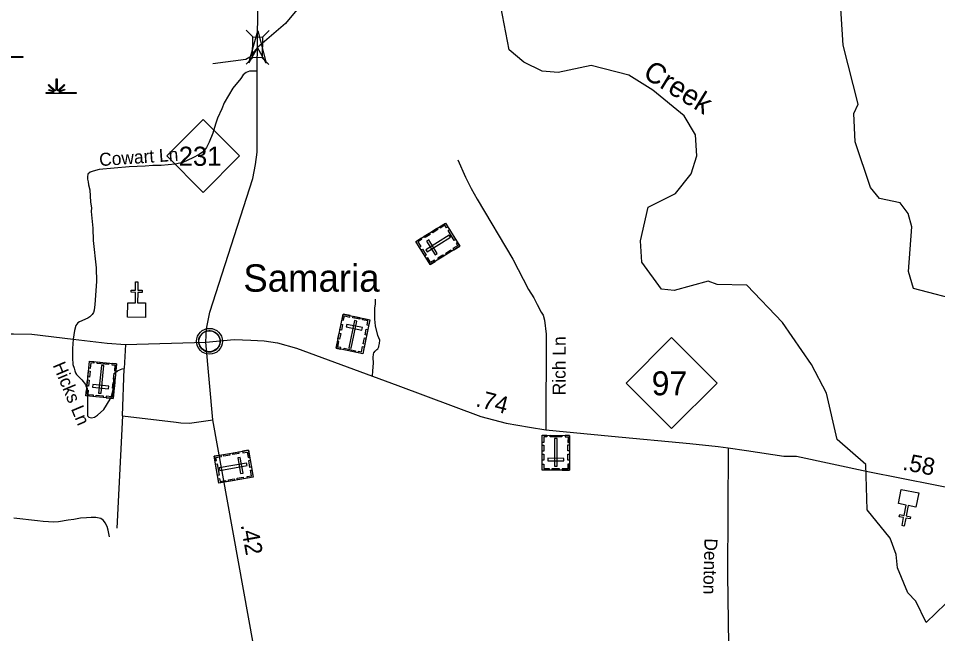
# Model space of a CAD drawing. Extents: x 2220236 to 2384410, y 720751 to 894131.
# Drawn here: x 2242034 to 2248753, y 766780 to 771275 of the extents above; entities that cross this region are included whole.
import ezdxf

# ---------------------------------------------------------------- set-up
doc = ezdxf.new("R2010")
doc.units = 0
doc.layers.add('Default', color=7, linetype='Continuous')

msp = doc.modelspace()

# ---------------------------------------------------------------- linework, layer by layer
at = {"layer": 'Default'}
for p, q in [((2243698.6, 771188.3), (2243747, 771139.1)), ((2243866.8, 771186.9), (2243817.6, 771138.5)), ((2243747, 770988), (2243697.8, 770939.6)), ((2243816, 770987.4), (2243864.4, 770938.2)), ((2242816.7, 768892.5), (2242807.2, 768717.3)), ((2242796.1, 768371.4), (2242807.2, 768717.3)), ((2242796.1, 768371.4), (2242752.9, 767551.3))]:
    msp.add_line(p, q, dxfattribs=at)
for points in [[(2248950.2, 769204.8), (2248575.2, 769301.1), (2248540.3, 769426.5), (2248563.3, 769750.7), (2248537.3, 769849.6), (2248478.2, 769926.3), (2248328.3, 769958.9), (2248261.3, 770039), (2248150.3, 770372.6), (2248139.3, 770579.5), (2248172.3, 770647.7), (2248061.4, 771079.7), (2248013.4, 771844.9), (2247978.3, 772003), (2247867.4, 772303.7), (2247856.3, 772710.8), (2248004.4, 772927.4), (2248028.3, 773028.6), (2248027.3, 773186.1), (2247958.4, 773486), (2247939.4, 773735.7), (2247962.3, 773945.1)], [(2243782.4, 771111.2), (2243790, 771781), (2243793, 772421.1), (2243791, 773115.5), (2243793, 773383.4), (2243759.6, 773678)], [(2244151.2, 771438.9), (2243987.3, 771236.8), (2243782.1, 771061.9), (2243748.1, 771021.8), (2243725.1, 770992.6), (2243695.9, 770973.2), (2243455.2, 770941.5)], [(2248669.3, 766862.2), (2248593.2, 767017.9), (2248535.2, 767078.1), (2248458.3, 767260.1), (2248449.3, 767358.7), (2248406.2, 767477.6), (2248238.3, 767684.4), (2248227.2, 768016), (2248017.2, 768197.4), (2247940.3, 768536.8), (2247830.2, 768745.7), (2247619.2, 769051.8), (2247358.2, 769326.2), (2247142.3, 769330.6), (2247075.2, 769354.9), (2246826.3, 769287.9), (2246734.2, 769296.3), (2246591.3, 769492.8), (2246581.3, 769650.5), (2246637.2, 769895.3), (2246837.2, 769996.2), (2246952.2, 770138.1), (2246993.2, 770271.7), (2246983.4, 770422.8), (2246899.3, 770562.3), (2246672.3, 770750.7), (2246496.4, 770859.3), (2246221.2, 770930.5), (2245980.3, 770879.8), (2245863.2, 770888.7), (2245729.3, 770953.7), (2245620.2, 771044.6), (2245559.3, 771360.7)], [(2243404.2, 768908.5), (2243410, 769007.2), (2243433.2, 769129.1), (2243746.5, 770104.5), (2243766.8, 770207.6), (2243778.1, 770298.5), (2243779.9, 770888.3), (2243782.4, 771111.2)], [(2241946.6, 770996.8), (2242067.7, 770996.7), (2242067.7, 770989.6), (2241850.2, 770989.6)], [(2243779.9, 770888.3), (2243741.3, 770889.9), (2243723.3, 770889.9), (2243699.3, 770879.6), (2243676.9, 770862.2), (2243659.8, 770835.4), (2243600.3, 770764.9), (2243539.1, 770656.6), (2243521.6, 770614.3), (2243490.1, 770546.2), (2243474.5, 770501.9), (2243455, 770435.9), (2243427.6, 770369.7), (2243407.9, 770331.5), (2243388.1, 770303.4), (2243356.4, 770279.2), (2243308.5, 770254.8), (2243234.9, 770222.1), (2243181, 770209.8), (2243077.1, 770201), (2243017.1, 770200.4), (2242961.2, 770194), (2242843.3, 770191), (2242625.6, 770171.3), (2242579.7, 770158.8), (2242557.8, 770150.7), (2242541.9, 770136.6), (2242538.1, 770116.5), (2242538.1, 770100.5), (2242544.3, 770080.6), (2242546.5, 770058.7), (2242556.7, 770022.7), (2242561.5, 769932.8), (2242567.8, 769890.9), (2242566.1, 769863), (2242577, 769743), (2242581.7, 769653.1), (2242603.4, 769451.3), (2242604.3, 769351.3), (2242593.5, 769185.4), (2242588, 769143.3), (2242582.1, 769125.4), (2242574.2, 769111.2), (2242556.3, 769095.2), (2242540.5, 769085.1), (2242480.7, 769058.5), (2242468.8, 769050.4), (2242460.8, 769040.3), (2242455, 769030.3), (2242443.2, 768994.3), (2242433.7, 768932.1)], [(2245245.9, 770240.6), (2245300.9, 770115.1), (2245343.6, 770031.4), (2245388.2, 769953.9), (2245648.2, 769515.2), (2245763.3, 769295.2), (2245801.9, 769232.2), (2245825.2, 769184.3), (2245855.6, 769129.1), (2245870.1, 769105.9), (2245880.3, 769069.6), (2245890.4, 768968), (2245889, 768269.9)], [(2244622.8, 768660.2), (2244625.6, 768699.5), (2244628.5, 768756.1), (2244627, 768796.8), (2244628.5, 768821.4), (2244632.8, 768831.6), (2244641.5, 768844.6), (2244654.6, 768854.8), (2244660.4, 768860.6), (2244669.1, 768875.1), (2244669.1, 768879.5), (2244673.4, 768898.4), (2244674.9, 768923), (2244660.4, 768957.9), (2244643, 769029), (2244640.1, 769076.9), (2244638.6, 769123.3), (2244640.1, 769161.1), (2244644.4, 769187.2), (2244643, 769223.5)], [(2239633.6, 768371.7), (2240991.9, 768772.1), (2241286.5, 768858.8), (2241447.4, 768905.6), (2241515.4, 768919.7), (2241601.2, 768937.5), (2241672.3, 768952.1), (2241760.7, 768963.7), (2241855, 768970.9), (2241998.6, 768970.9), (2242133.5, 768966.6), (2242433.7, 768932.1), (2242683.3, 768901.3), (2242816.7, 768892.5), (2243404.2, 768908.5)], [(2242433.7, 768932.1), (2242430.3, 768862.2), (2242428.9, 768794.3), (2242431.3, 768746.2), (2242441.5, 768718.4), (2242445.6, 768700.3), (2242451.6, 768684.4), (2242459.8, 768672.5), (2242498.2, 768632.9), (2242524.3, 768601.1), (2242530.5, 768583.2), (2242536.7, 768571.1), (2242538.9, 768543.3), (2242540.2, 768371.3), (2242548.4, 768361.3), (2242568.4, 768355.5), (2242590.4, 768361.6), (2242612.3, 768375.8), (2242657.9, 768418.2), (2242705.2, 768492.7), (2242715, 768512.6), (2242716.9, 768524.6), (2242726.6, 768560.8), (2242732.1, 768630.7), (2242731.8, 768666.7), (2242733.8, 768674.8), (2242743.6, 768686.8), (2242759.5, 768700.9), (2242781.5, 768709), (2242791.4, 768715.2), (2242807.2, 768717.3)], [(2243404.2, 768908.5), (2243610.2, 768928.8), (2243732, 768924.5), (2243830.7, 768920.1), (2243927.4, 768904.4), (2244065.7, 768866.4), (2244622.8, 768660.2), (2244806.9, 768592.1), (2245412.9, 768366.8), (2245599.2, 768318.2), (2245769.6, 768287.7), (2245889, 768269.9), (2246369.1, 768222), (2246940.6, 768169.7), (2247148.1, 768147.9), (2247220.6, 768137.8)], [(2243752.3, 766697.9), (2243456.1, 768342.8), (2243404.2, 768908.5)], [(2242796.1, 768371.4), (2243188.2, 768324.6), (2243222.4, 768320.9), (2243284.3, 768317.4), (2243456.1, 768342.8)], [(2247220.6, 768137.8), (2247216.2, 767211.7), (2247224.9, 766697.9)], [(2247220.6, 768137.8), (2247355.5, 768118.9), (2247628.2, 768075.4), (2247720.3, 768075.6), (2248243, 767963.9), (2248979.8, 767818), (2249069.9, 767801)], [(2242699.2, 767487.5), (2242690.5, 767535.4), (2242683.3, 767561.6), (2242668.8, 767589.1), (2242655.7, 767606.5), (2242635.4, 767621.1), (2242600.6, 767628.3), (2242565.8, 767628.3), (2242532.4, 767626.9), (2242487.5, 767622.5), (2242438.1, 767613.8), (2242397.5, 767608), (2242327.9, 767596.4), (2242293.1, 767593.5), (2242216.2, 767599.3), (2242172.7, 767605.1), (2242001.5, 767622.5)], [(2248669.3, 766862.2), (2248810.2, 766997)]]:
    msp.add_lwpolyline(points, dxfattribs=at)
for points in [[(2243718, 770948.8), (2243783.2, 771183.8), (2243844.2, 770947.7), (2243782.1, 771061.9)], [(2243817.6, 771138.5), (2243816.3, 770987.4), (2243745.7, 770988), (2243747, 771139.1)], [(2242238.1, 770732.2), (2242290.8, 770732.2), (2242292.8, 770735.9), (2242254.5, 770750.7), (2242257.4, 770755.9), (2242295.1, 770740.1), (2242296.7, 770743), (2242252.3, 770787.6), (2242257.4, 770792.7), (2242302.7, 770747.2), (2242309, 770749.6), (2242309, 770832.7), (2242316.3, 770832.7), (2242316.3, 770749.6), (2242322.6, 770747.2), (2242367.9, 770792.7), (2242373, 770787.6), (2242328.6, 770743), (2242330.6, 770739.4), (2242371.5, 770758), (2242374, 770753), (2242333, 770735.2), (2242334.6, 770732.2), (2242455.6, 770732.2), (2242455.6, 770725.1), (2242238.1, 770725.1)], [(2243118.4, 770269.4), (2243384.8, 770535.8), (2243651.2, 770269.4), (2243384.8, 770003)], [(2245043.6, 769476.1), (2244938.6, 769645.2), (2245154.8, 769779.6), (2245259.9, 769610.5)], [(2245172.3, 769751.4), (2245162.6, 769745.4), (2245151, 769764.1), (2245116.6, 769742.7), (2245110.8, 769752.2), (2245154.8, 769779.6)], [(2245043.5, 769697), (2245006.7, 769674.2), (2245000.7, 769683.8), (2245037.4, 769706.7)], [(2245011, 769584.2), (2245020.9, 769568.3), (2245193.1, 769675.3), (2245183.2, 769691.2)], [(2245099.5, 769731.8), (2245062.7, 769708.9), (2245056.7, 769718.6), (2245093.4, 769741.5)], [(2245219.8, 769653.2), (2245175.1, 769725.3), (2245184.7, 769731.3), (2245229.5, 769659.2)], [(2244975.4, 769668.1), (2244981.3, 769658.5), (2244954, 769641.5), (2244975.4, 769607.1), (2244966, 769601.2), (2244938.6, 769645.3)], [(2245079.9, 769546.7), (2245095.8, 769556.5), (2245033.6, 769656.5), (2245017.8, 769646.7)], [(2245242.4, 769638.6), (2245232.7, 769632.5), (2245244.3, 769613.8), (2245210, 769592.5), (2245215.8, 769583), (2245259.9, 769610.4)], [(2245004.6, 769539), (2244977.2, 769583), (2244986.9, 769589), (2245014.3, 769545)], [(2245143.4, 769538.1), (2245106.6, 769515.2), (2245100.6, 769524.9), (2245137.4, 769547.7)], [(2245200.5, 769573.5), (2245163.7, 769550.7), (2245157.7, 769560.4), (2245194.5, 769583.2)], [(2245080.4, 769499), (2245074.4, 769508.6), (2245047.1, 769491.6), (2245025.7, 769526.1), (2245016.3, 769520.2), (2245043.6, 769476.1)], [(2242832.9, 769197.4), (2242889.8, 769197.2), (2242890.3, 769273.3), (2242858.3, 769273.5), (2242858.4, 769289.5), (2242890.4, 769289.3), (2242890.8, 769349.4), (2242906.8, 769349.3), (2242906.4, 769289.2), (2242938.4, 769288.9), (2242938.3, 769273), (2242906.3, 769273.2), (2242905.8, 769197), (2242963.5, 769196.5), (2242962.7, 769090.1), (2242832.1, 769091)], [(2244407.5, 769114.1), (2244602.4, 769073.6), (2244550.5, 768824.3), (2244355.6, 768864.9)], [(2244398.7, 769071.7), (2244409.8, 769069.4), (2244416.4, 769100.9), (2244456.1, 769092.7), (2244458.4, 769103.6), (2244407.5, 769114.1)], [(2244480, 769099), (2244530.8, 769088.5), (2244528.5, 769077.3), (2244477.7, 769087.9)], [(2244593.7, 769031.1), (2244582.6, 769033.4), (2244589.1, 769064.9), (2244549.4, 769073.2), (2244551.7, 769084.1), (2244602.5, 769073.5)], [(2244383.6, 768999.1), (2244392.4, 769041.5), (2244403.6, 769039.2), (2244394.7, 768996.8)], [(2244433.6, 769039.2), (2244429.8, 769020.9), (2244545.1, 768996.9), (2244548.9, 769015.2)], [(2244508.3, 769063.2), (2244490, 769067), (2244448.7, 768868.5), (2244467, 768864.7)], [(2243353.1, 768928), (2243354.1, 768933.6), (2243355.9, 768940.1), (2243358.8, 768947.3), (2243361.7, 768953.1), (2243365.1, 768958.8), (2243368.8, 768963.9), (2243372.8, 768968.3), (2243377.4, 768972.9), (2243382.9, 768977.5), (2243388.3, 768981.2), (2243393.2, 768984), (2243398.3, 768986.5), (2243403.7, 768988.8), (2243409.4, 768990.6), (2243413.7, 768991.7), (2243418.6, 768992.5), (2243422.7, 768993.2), (2243429, 768993.5), (2243433.5, 768993.4), (2243439.1, 768993.1), (2243444, 768992.4), (2243449, 768991.4), (2243454, 768990), (2243459.1, 768988), (2243465.8, 768985.1), (2243472, 768981.6), (2243477.1, 768978.1), (2243482.3, 768974.1), (2243485.6, 768970.9), (2243489.7, 768966.5), (2243493.6, 768961.8), (2243496.6, 768957.3), (2243499.8, 768952.2), (2243502.2, 768947.1), (2243504.3, 768942.1), (2243505.8, 768937.1), (2243507.1, 768932.5), (2243508.2, 768926.4), (2243508.8, 768921.7), (2243509.1, 768915.7), (2243508.9, 768909.9), (2243508.3, 768904.2), (2243507.4, 768898.8), (2243505.7, 768892.6), (2243503.9, 768886.8), (2243501.6, 768881.7), (2243498.4, 768875.7), (2243495.1, 768870.4), (2243491.7, 768865.7), (2243487.5, 768860.9), (2243482.2, 768856), (2243477.2, 768851.9), (2243472.1, 768848.4), (2243467.8, 768845.9), (2243461, 768842.7), (2243453.9, 768840), (2243447.9, 768838.5), (2243441.3, 768837.2), (2243436.9, 768836.7), (2243432.4, 768836.5), (2243426.8, 768836.5), (2243422.5, 768836.9), (2243416.9, 768837.6), (2243411, 768838.9), (2243406.4, 768840.2), (2243401.2, 768842.1), (2243396.6, 768844.1), (2243392.7, 768846.3), (2243385.9, 768850.4), (2243380.3, 768854.7), (2243375.4, 768859.2), (2243370.9, 768864), (2243367.8, 768868), (2243364.8, 768872.1), (2243360.7, 768879.2), (2243359, 768882.8), (2243357.2, 768886.8), (2243354.7, 768895), (2243353.1, 768902), (2243352.4, 768907.2), (2243352.1, 768913.5), (2243352.1, 768918.2), (2243352.6, 768924.7)], [(2244369.9, 768933.3), (2244378.7, 768975.7), (2244389.8, 768973.4), (2244381, 768931)], [(2244554.1, 768897.4), (2244563, 768939.8), (2244574.1, 768937.4), (2244565.3, 768895)], [(2244567.6, 768961.9), (2244576.4, 769004.3), (2244587.6, 769002), (2244578.8, 768959.6)], [(2246475.4, 768610.7), (2246808.4, 768943.7), (2247141.4, 768610.7), (2246808.4, 768277.7)], [(2244388, 768858.2), (2244390.4, 768869.4), (2244368.8, 768873.9), (2244377.1, 768913.5), (2244366.2, 768915.7), (2244355.6, 768864.9)], [(2244518.1, 768831), (2244520.5, 768842.3), (2244542, 768837.8), (2244550.2, 768877.4), (2244561.1, 768875.1), (2244550.5, 768824.3)], [(2244414.2, 768864.4), (2244497.3, 768847.1), (2244495, 768835.9), (2244411.9, 768853.2)], [(2242726.3, 768497.7), (2242528.2, 768517.4), (2242553.4, 768770.8), (2242751.5, 768751.1)], [(2242586.4, 768767.5), (2242585.2, 768756.1), (2242563.3, 768758.2), (2242559.3, 768718), (2242548.3, 768719.1), (2242553.4, 768770.8)], [(2242693.2, 768745.3), (2242608.7, 768753.7), (2242609.9, 768765.1), (2242694.3, 768756.7)], [(2242620.7, 768537.6), (2242639.3, 768535.8), (2242659.4, 768737.6), (2242640.8, 768739.4)], [(2242718.6, 768754.3), (2242717.4, 768742.9), (2242739.3, 768740.7), (2242735.3, 768700.5), (2242746.4, 768699.4), (2242751.5, 768751)], [(2242557.5, 768697.7), (2242553.3, 768654.6), (2242541.9, 768655.8), (2242546.2, 768698.9)], [(2242744.6, 768681.5), (2242740.3, 768638.4), (2242729, 768639.5), (2242733.3, 768682.6)], [(2242551, 768632.1), (2242546.7, 768589), (2242535.4, 768590.2), (2242539.7, 768633.3)], [(2242737.9, 768614.6), (2242733.7, 768571.5), (2242722.3, 768572.6), (2242726.6, 768615.7)], [(2242532.4, 768560.6), (2242543.7, 768559.4), (2242540.5, 768527.4), (2242580.9, 768523.4), (2242579.8, 768512.3), (2242528.1, 768517.5)], [(2242692.4, 768569.4), (2242694.3, 768588), (2242577.1, 768599.7), (2242575.2, 768581.1)], [(2242730.6, 768540.8), (2242719.3, 768541.9), (2242716.1, 768509.9), (2242675.7, 768513.9), (2242674.6, 768502.8), (2242726.3, 768497.7)], [(2242652.6, 768505), (2242601, 768510.2), (2242602.1, 768521.5), (2242653.7, 768516.4)], [(2246061, 767973.4), (2245861.9, 767974.4), (2245863.2, 768229.1), (2246062.3, 768228.1)], [(2245896.3, 768228.9), (2245896.3, 768217.4), (2245874.3, 768217.5), (2245874.1, 768177.1), (2245862.9, 768177.2), (2245863.2, 768229.1)], [(2246004.8, 768216.9), (2245919.9, 768217.3), (2245920, 768228.7), (2246004.8, 768228.3)], [(2245952.1, 768003.3), (2245970.8, 768003.2), (2245971.8, 768206), (2245953.1, 768206.1)], [(2246029.2, 768228.2), (2246029.2, 768216.7), (2246051.1, 768216.6), (2246050.9, 768176.2), (2246062.1, 768176.1), (2246062.3, 768228)], [(2245874.2, 768156.7), (2245874, 768113.4), (2245862.6, 768113.5), (2245862.8, 768156.8)], [(2246062, 768158.1), (2246061.8, 768114.8), (2246050.4, 768114.9), (2246050.6, 768158.2)], [(2243715.5, 768119.8), (2243750.2, 767923.8), (2243499.5, 767879.4), (2243464.8, 768075.4)], [(2243470.6, 768042.8), (2243481.9, 768044.9), (2243478.1, 768066.5), (2243517.9, 768073.6), (2243515.9, 768084.5), (2243464.8, 768075.5)], [(2243533.6, 768087.6), (2243576.3, 768095.2), (2243578.3, 768084), (2243535.6, 768076.4)], [(2243599.8, 768099.4), (2243642.5, 768106.9), (2243644.5, 768095.7), (2243601.8, 768088.1)], [(2243655.6, 768067.8), (2243637.2, 768064.5), (2243657.8, 767948.6), (2243676.1, 767951.8)], [(2243672.8, 768112.3), (2243674.8, 768101.1), (2243706.5, 768106.7), (2243713.6, 768066.8), (2243724.5, 768068.7), (2243715.5, 768119.8)], [(2245873.9, 768090.8), (2245873.6, 768047.5), (2245862.3, 768047.6), (2245862.5, 768090.9)], [(2246061.6, 768090.9), (2246061.4, 768047.6), (2246050, 768047.6), (2246050.2, 768091)], [(2243486.1, 768020.8), (2243500.9, 767937.3), (2243489.7, 767935.3), (2243474.9, 768018.8)], [(2243705.7, 768007.4), (2243702.4, 768025.8), (2243502.7, 767990.4), (2243506, 767972)], [(2243728.4, 768046.9), (2243737.4, 767995.9), (2243726.2, 767993.9), (2243717.2, 768044.9)], [(2245862.1, 768017.8), (2245873.4, 768017.7), (2245873.3, 767985.5), (2245913.8, 767985.3), (2245913.8, 767974.2), (2245861.9, 767974.5)], [(2246020.5, 768041.7), (2246020.6, 768060.4), (2245902.9, 768061), (2245902.8, 768042.3)], [(2246061.2, 768016.8), (2246049.9, 768016.8), (2246049.7, 767984.6), (2246009.2, 767984.8), (2246009.1, 767973.7), (2246061, 767973.4)], [(2243707.5, 767916.2), (2243705.6, 767927.3), (2243737.3, 767933), (2243730.2, 767972.9), (2243741.1, 767974.8), (2243750.2, 767923.7)], [(2245987, 767973.8), (2245935.1, 767974.1), (2245935.2, 767985.5), (2245987, 767985.2)], [(2243493.7, 767912), (2243505, 767914), (2243508.9, 767892.3), (2243548.7, 767899.4), (2243550.6, 767888.4), (2243499.5, 767879.4)], [(2243568.7, 767903.2), (2243611.3, 767910.7), (2243613.3, 767899.5), (2243570.7, 767892)], [(2243633.6, 767914.7), (2243676.2, 767922.2), (2243678.2, 767911), (2243635.6, 767903.4)], [(2248593.6, 767704), (2248537.8, 767715), (2248522.9, 767640.3), (2248554.3, 767634.1), (2248551.2, 767618.4), (2248519.8, 767624.6), (2248508.1, 767565.7), (2248492.4, 767568.8), (2248504.1, 767627.8), (2248472.7, 767634), (2248475.8, 767649.7), (2248507.2, 767643.4), (2248522, 767718.1), (2248465.5, 767729.5), (2248486.3, 767833.9), (2248614.4, 767808.4)]]:
    msp.add_lwpolyline(points, close=True, dxfattribs=at)
for centre, radius in [((2243430.7, 768915.6), 94.3), ((2243430.5, 768915.8), 76.7)]:
    msp.add_circle(centre, radius, dxfattribs=at)

# ---------------------------------------------------------------- texts
for s, height, rotation, p in [('Creek', 150, 328.32048, (2246590.6, 770849.3)), ('Cowart Ln', 95, 3.95851, (2242627.9, 770195.1)), ('Rich Ln', 95, 89.89506, (2246033.1, 768520.9)), ('Hicks Ln', 95, 292.69906, (2242283.5, 768741.5)), ('.74', 125, 345.37642, (2245370.4, 768442.5)), ('.58', 125, 348.79785, (2248491.3, 767978.4)), ('.42', 125, 280.20719, (2243658.1, 767573.7)), ('Denton', 95, 268.53003, (2247049.3, 767477))]:
    msp.add_text(s, height=height, rotation=rotation, dxfattribs=at).set_placement(p)
for s, height, p in [('231', 140, (2243205.7, 770197.6)), ('Samaria', 200, (2243678.1, 769277.9)), ('97', 175, (2246662.5, 768521))]:
    msp.add_text(s, height=height, dxfattribs=at).set_placement(p)

doc.saveas('drawing.dxf')
